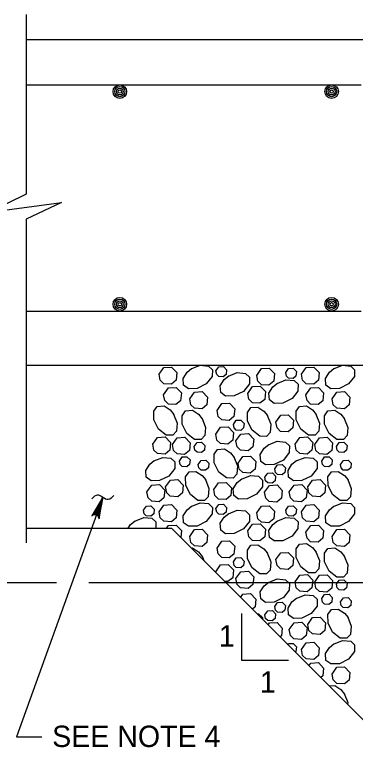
# Model space of a CAD drawing. Extents: x 636530 to 644067, y 294168 to 299122.
# Drawn here: x 641627.9 to 641675.8, y 296074.4 to 296177.2 of the extents above; entities that cross this region are included whole.
import ezdxf

# ---------------------------------------------------------------- set-up
doc = ezdxf.new("R2010")
doc.units = 0
doc.layers.add('1', color=7, linetype='Continuous')

msp = doc.modelspace()

# ---------------------------------------------------------------- linework, layer by layer
at = {"layer": '1'}
for p, q in [((641629.51, 296177.23), (641629.51, 296152.03)), ((641629.51, 296173.73), (641771.85, 296173.73)), ((641629.51, 296167.38), (641676.6, 296167.38)), ((641629.51, 296148.51), (641629.51, 296103.1)), ((641629.51, 296135.63), (641676.6, 296135.63)), ((641629.51, 296128.01), (641771.85, 296128.01)), ((641640.29, 296109.48), (641628.18, 296075.87)), ((641629.51, 296105.15), (641649.93, 296105.15)), ((641680.41, 296074.67), (641649.93, 296105.15)), ((641596.42, 296097.53), (641633.78, 296097.53)), ((641638.32, 296097.53), (641693.36, 296097.53)), ((641659.79, 296093.18), (641659.79, 296086.6)), ((641659.79, 296086.6), (641666.38, 296086.6)), ((641628.18, 296075.87), (641631.7, 296075.87))]:
    msp.add_line(p, q, dxfattribs=at)
for points in [[(641629.51, 296152.03), (641624.32, 296149.49), (641634.47, 296150.87), (641629.51, 296148.51)], [(641648.2, 296126.75), (641648.87, 296127.7), (641649.95, 296127.76), (641650.69, 296126.99), (641650.58, 296125.91), (641649.92, 296125.36), (641648.86, 296125.43), (641648.36, 296125.92), (641648.2, 296126.75)], [(641653.97, 296128.01), (641655.12, 296127.91), (641655.67, 296127.39), (641655.66, 296126.45), (641654.82, 296125.39), (641653.54, 296124.74), (641652.32, 296124.72), (641651.64, 296125.21), (641651.57, 296126.17), (641652.13, 296127.04), (641652.76, 296127.54)], [(641652.71, 296127.51), (641653.97, 296128.01)], [(641656.18, 296127.22), (641656.59, 296127.79), (641657.23, 296127.83), (641657.68, 296127.36), (641657.61, 296126.71), (641657.21, 296126.38), (641656.58, 296126.43), (641656.28, 296126.72), (641656.18, 296127.22)], [(641661.91, 296126.6), (641662.58, 296127.56), (641663.65, 296127.62), (641664.4, 296126.85), (641664.29, 296125.76), (641663.63, 296125.21), (641662.57, 296125.29), (641662.07, 296125.77), (641661.91, 296126.6)], [(641665.99, 296126.99), (641666.39, 296127.57), (641667.03, 296127.61), (641667.48, 296127.14), (641667.42, 296126.49), (641667.02, 296126.16), (641666.38, 296126.21), (641666.08, 296126.5), (641665.99, 296126.99)], [(641668.19, 296126.75), (641668.86, 296127.7), (641669.93, 296127.76), (641670.68, 296126.99), (641670.57, 296125.91), (641669.91, 296125.36), (641668.85, 296125.43), (641668.35, 296125.92), (641668.19, 296126.75)], [(641673.96, 296128.01), (641675.11, 296127.91), (641675.66, 296127.39), (641675.65, 296126.45), (641674.81, 296125.39), (641673.52, 296124.74), (641672.31, 296124.72), (641671.63, 296125.21), (641671.56, 296126.17), (641672.12, 296127.04), (641672.75, 296127.54)], [(641672.7, 296127.51), (641673.96, 296128.01)], [(641657.92, 296126.48), (641659.18, 296126.98), (641660.34, 296126.88), (641660.89, 296126.36), (641660.87, 296125.42), (641660.03, 296124.35), (641658.75, 296123.71), (641657.53, 296123.69), (641656.85, 296124.17), (641656.79, 296125.14), (641657.34, 296126), (641657.97, 296126.51)], [(641664.76, 296125.46), (641666.01, 296125.96), (641667.17, 296125.86), (641667.72, 296125.34), (641667.7, 296124.4), (641666.87, 296123.34), (641665.58, 296122.69), (641664.37, 296122.67), (641663.68, 296123.16), (641663.62, 296124.12), (641664.17, 296124.99), (641664.81, 296125.49)], [(641648.83, 296123.88), (641649.51, 296124.84), (641650.58, 296124.9), (641651.32, 296124.13), (641651.22, 296123.04), (641650.55, 296122.49), (641649.49, 296122.57), (641649, 296123.05), (641648.83, 296123.88)], [(641660.64, 296124.07), (641661.31, 296125.03), (641662.39, 296125.09), (641663.13, 296124.32), (641663.03, 296123.23), (641662.36, 296122.68), (641661.3, 296122.76), (641660.8, 296123.24), (641660.64, 296124.07)], [(641668.82, 296123.88), (641669.49, 296124.84), (641670.57, 296124.9), (641671.31, 296124.13), (641671.21, 296123.04), (641670.54, 296122.49), (641669.48, 296122.57), (641668.98, 296123.05), (641668.82, 296123.88)], [(641652.51, 296123.3), (641653.18, 296124.25), (641654.25, 296124.32), (641655, 296123.54), (641654.89, 296122.46), (641654.23, 296121.91), (641653.17, 296121.98), (641652.67, 296122.47), (641652.51, 296123.3)], [(641672.5, 296123.3), (641673.17, 296124.25), (641674.24, 296124.32), (641674.99, 296123.54), (641674.88, 296122.46), (641674.22, 296121.91), (641673.16, 296121.98), (641672.66, 296122.47), (641672.5, 296123.3)], [(641656.33, 296121.67), (641657, 296122.63), (641658.08, 296122.69), (641658.82, 296121.92), (641658.71, 296120.83), (641658.05, 296120.28), (641656.99, 296120.36), (641656.49, 296120.84), (641656.33, 296121.67)], [(641650.23, 296121.16), (641650.73, 296119.9), (641650.63, 296118.75), (641650.11, 296118.2), (641649.17, 296118.21), (641648.11, 296119.05), (641647.46, 296120.34), (641647.44, 296121.55), (641647.93, 296122.23), (641648.89, 296122.3), (641649.76, 296121.74), (641650.26, 296121.11)], [(641654.22, 296120.55), (641654.72, 296119.29), (641654.62, 296118.14), (641654.09, 296117.59), (641653.16, 296117.6), (641652.09, 296118.44), (641651.45, 296119.73), (641651.43, 296120.94), (641651.91, 296121.62), (641652.88, 296121.69), (641653.74, 296121.13), (641654.25, 296120.5)], [(641663.39, 296121), (641663.89, 296119.74), (641663.79, 296118.58), (641663.26, 296118.03), (641662.33, 296118.05), (641661.26, 296118.89), (641660.62, 296120.17), (641660.6, 296121.39), (641661.08, 296122.07), (641662.05, 296122.13), (641662.91, 296121.58), (641663.42, 296120.95)], [(641670.22, 296121.16), (641670.72, 296119.9), (641670.62, 296118.75), (641670.1, 296118.2), (641669.16, 296118.21), (641668.09, 296119.05), (641667.45, 296120.34), (641667.43, 296121.55), (641667.91, 296122.23), (641668.88, 296122.3), (641669.75, 296121.74), (641670.25, 296121.11)], [(641674.21, 296120.55), (641674.7, 296119.29), (641674.61, 296118.14), (641674.08, 296117.59), (641673.15, 296117.6), (641672.08, 296118.44), (641671.44, 296119.73), (641671.42, 296120.94), (641671.9, 296121.62), (641672.87, 296121.69), (641673.73, 296121.13), (641674.24, 296120.5)], [(641658.64, 296119.71), (641659.04, 296120.29), (641659.69, 296120.32), (641660.14, 296119.86), (641660.07, 296119.21), (641659.67, 296118.88), (641659.04, 296118.92), (641658.74, 296119.21), (641658.64, 296119.71)], [(641664.6, 296120.05), (641665.27, 296121), (641666.34, 296121.06), (641667.09, 296120.29), (641666.98, 296119.21), (641666.32, 296118.65), (641665.26, 296118.73), (641664.76, 296119.21), (641664.6, 296120.05)], [(641656.14, 296118.35), (641656.81, 296119.31), (641657.89, 296119.37), (641658.63, 296118.6), (641658.53, 296117.51), (641657.86, 296116.96), (641656.8, 296117.04), (641656.3, 296117.52), (641656.14, 296118.35)], [(641658.98, 296117.4), (641659.66, 296118.36), (641660.73, 296118.42), (641661.48, 296117.65), (641661.37, 296116.56), (641660.7, 296116.01), (641659.64, 296116.09), (641659.15, 296116.57), (641658.98, 296117.4)], [(641647.3, 296116.93), (641647.97, 296117.88), (641649.04, 296117.95), (641649.79, 296117.17), (641649.68, 296116.09), (641649.02, 296115.54), (641647.96, 296115.61), (641647.46, 296116.1), (641647.3, 296116.93)], [(641650.06, 296116.89), (641650.74, 296117.84), (641651.81, 296117.9), (641652.56, 296117.13), (641652.45, 296116.05), (641651.78, 296115.5), (641650.72, 296115.57), (641650.23, 296116.06), (641650.06, 296116.89)], [(641663.54, 296116.84), (641664.79, 296117.34), (641665.95, 296117.24), (641666.5, 296116.72), (641666.48, 296115.78), (641665.65, 296114.71), (641664.36, 296114.07), (641663.15, 296114.05), (641662.46, 296114.53), (641662.4, 296115.5), (641662.95, 296116.37), (641663.59, 296116.87)], [(641667.29, 296116.93), (641667.96, 296117.88), (641669.03, 296117.95), (641669.78, 296117.17), (641669.67, 296116.09), (641669.01, 296115.54), (641667.95, 296115.61), (641667.45, 296116.1), (641667.29, 296116.93)], [(641670.05, 296116.89), (641670.72, 296117.84), (641671.8, 296117.9), (641672.54, 296117.13), (641672.44, 296116.05), (641671.77, 296115.5), (641670.71, 296115.57), (641670.21, 296116.06), (641670.05, 296116.89)], [(641653.12, 296116.59), (641653.53, 296117.17), (641654.17, 296117.2), (641654.62, 296116.74), (641654.55, 296116.09), (641654.15, 296115.76), (641653.52, 296115.8), (641653.22, 296116.09), (641653.12, 296116.59)], [(641658.71, 296115.14), (641659.21, 296113.88), (641659.11, 296112.73), (641658.59, 296112.18), (641657.65, 296112.2), (641656.58, 296113.03), (641655.94, 296114.32), (641655.92, 296115.53), (641656.41, 296116.21), (641657.37, 296116.28), (641658.24, 296115.72), (641658.74, 296115.09)], [(641673.11, 296116.59), (641673.51, 296117.17), (641674.16, 296117.2), (641674.61, 296116.74), (641674.54, 296116.09), (641674.14, 296115.76), (641673.51, 296115.8), (641673.21, 296116.09), (641673.11, 296116.59)], [(641651.04, 296114.57), (641651.44, 296115.15), (641652.09, 296115.18), (641652.54, 296114.72), (641652.47, 296114.07), (641652.07, 296113.74), (641651.44, 296113.79), (641651.14, 296114.08), (641651.04, 296114.57)], [(641659.28, 296114.26), (641659.95, 296115.21), (641661.03, 296115.27), (641661.77, 296114.5), (641661.67, 296113.42), (641661, 296112.86), (641659.94, 296112.94), (641659.44, 296113.42), (641659.28, 296114.26)], [(641671.03, 296114.57), (641671.43, 296115.15), (641672.08, 296115.18), (641672.52, 296114.72), (641672.46, 296114.07), (641672.06, 296113.74), (641671.43, 296113.79), (641671.13, 296114.08), (641671.03, 296114.57)], [(641647.45, 296114.59), (641648.71, 296115.09), (641649.86, 296114.99), (641650.41, 296114.47), (641650.39, 296113.53), (641649.56, 296112.47), (641648.27, 296111.82), (641647.06, 296111.8), (641646.38, 296112.29), (641646.31, 296113.25), (641646.87, 296114.12), (641647.5, 296114.63)], [(641653.69, 296114.1), (641654.09, 296114.67), (641654.74, 296114.71), (641655.18, 296114.25), (641655.12, 296113.6), (641654.72, 296113.27), (641654.09, 296113.31), (641653.79, 296113.6), (641653.69, 296114.1)], [(641667.44, 296114.59), (641668.7, 296115.09), (641669.85, 296114.99), (641670.4, 296114.47), (641670.38, 296113.53), (641669.55, 296112.47), (641668.26, 296111.82), (641667.05, 296111.8), (641666.36, 296112.29), (641666.3, 296113.25), (641666.85, 296114.12), (641667.49, 296114.63)], [(641673.68, 296114.1), (641674.08, 296114.67), (641674.73, 296114.71), (641675.17, 296114.25), (641675.11, 296113.6), (641674.71, 296113.27), (641674.07, 296113.31), (641673.78, 296113.6), (641673.68, 296114.1)], [(641654.71, 296111.97), (641655.2, 296110.71), (641655.1, 296109.55), (641654.58, 296109.01), (641653.64, 296109.02), (641652.58, 296109.86), (641651.94, 296111.14), (641651.91, 296112.36), (641652.4, 296113.04), (641653.37, 296113.11), (641654.23, 296112.55), (641654.74, 296111.92)], [(641664.44, 296113.47), (641664.84, 296114.04), (641665.49, 296114.08), (641665.94, 296113.62), (641665.87, 296112.97), (641665.47, 296112.64), (641664.84, 296112.68), (641664.54, 296112.97), (641664.44, 296113.47)], [(641674.69, 296111.97), (641675.19, 296110.71), (641675.09, 296109.55), (641674.57, 296109.01), (641673.63, 296109.02), (641672.57, 296109.86), (641671.92, 296111.14), (641671.9, 296112.36), (641672.39, 296113.04), (641673.36, 296113.11), (641674.22, 296112.55), (641674.73, 296111.92)], [(641659.75, 296112.03), (641661.01, 296112.53), (641662.17, 296112.43), (641662.71, 296111.91), (641662.7, 296110.97), (641661.86, 296109.91), (641660.58, 296109.26), (641659.36, 296109.24), (641658.68, 296109.73), (641658.61, 296110.69), (641659.17, 296111.56), (641659.8, 296112.06)], [(641663.05, 296112.3), (641663.46, 296112.88), (641664.1, 296112.91), (641664.55, 296112.45), (641664.48, 296111.8), (641664.09, 296111.47), (641663.45, 296111.52), (641663.15, 296111.81), (641663.05, 296112.3)], [(641646.49, 296110.24), (641647.16, 296111.2), (641648.24, 296111.26), (641648.98, 296110.49), (641648.87, 296109.4), (641648.21, 296108.85), (641647.15, 296108.93), (641646.65, 296109.41), (641646.49, 296110.24)], [(641649.1, 296110.94), (641649.77, 296111.9), (641650.84, 296111.96), (641651.59, 296111.19), (641651.48, 296110.1), (641650.82, 296109.55), (641649.76, 296109.63), (641649.26, 296110.11), (641649.1, 296110.94)], [(641655.88, 296110.56), (641656.55, 296111.51), (641657.62, 296111.57), (641658.37, 296110.8), (641658.26, 296109.72), (641657.6, 296109.17), (641656.54, 296109.24), (641656.04, 296109.73), (641655.88, 296110.56)], [(641663.01, 296110.2), (641663.68, 296111.16), (641664.76, 296111.22), (641665.5, 296110.45), (641665.39, 296109.36), (641664.73, 296108.81), (641663.67, 296108.89), (641663.17, 296109.37), (641663.01, 296110.2)], [(641666.48, 296110.24), (641667.15, 296111.2), (641668.22, 296111.26), (641668.97, 296110.49), (641668.86, 296109.4), (641668.2, 296108.85), (641667.14, 296108.93), (641666.64, 296109.41), (641666.48, 296110.24)], [(641669.09, 296110.94), (641669.76, 296111.9), (641670.83, 296111.96), (641671.58, 296111.19), (641671.47, 296110.1), (641670.81, 296109.55), (641669.75, 296109.63), (641669.25, 296110.11), (641669.09, 296110.94)], [(641640.29, 296109.48), (641638.73, 296106.87), (641638.84, 296106.95), (641638.95, 296107.03), (641639.07, 296107.06), (641639.18, 296107.08), (641639.28, 296107.06), (641639.38, 296107.04), (641639.47, 296106.99), (641639.56, 296106.94), (641639.63, 296106.85), (641639.7, 296106.76), (641639.74, 296106.62), (641639.77, 296106.48), (641640.29, 296109.48), (641639.74, 296106.62), (641639.7, 296106.76), (641640.29, 296109.48), (641639.63, 296106.85), (641639.56, 296106.94), (641640.29, 296109.48), (641639.47, 296106.99), (641639.38, 296107.04), (641640.29, 296109.48), (641639.28, 296107.06), (641639.18, 296107.08), (641640.29, 296109.48), (641639.07, 296107.06), (641638.95, 296107.03), (641640.29, 296109.48), (641638.84, 296106.95)], [(641646, 296107.68), (641646.4, 296108.25), (641647.04, 296108.29), (641647.49, 296107.83), (641647.43, 296107.18), (641647.03, 296106.85), (641646.39, 296106.89), (641646.09, 296107.18), (641646, 296107.68)], [(641648.2, 296107.43), (641648.87, 296108.39), (641649.95, 296108.45), (641650.69, 296107.68), (641650.58, 296106.59), (641649.92, 296106.04), (641648.86, 296106.12), (641648.36, 296106.6), (641648.2, 296107.43)], [(641652.71, 296108.2), (641653.97, 296108.7), (641655.12, 296108.6), (641655.67, 296108.07), (641655.66, 296107.14), (641654.82, 296106.07), (641653.54, 296105.43), (641652.32, 296105.41), (641651.64, 296105.89), (641651.57, 296106.86), (641652.13, 296107.72), (641652.76, 296108.23)], [(641656.18, 296107.9), (641656.59, 296108.47), (641657.23, 296108.51), (641657.68, 296108.05), (641657.61, 296107.4), (641657.21, 296107.07), (641656.58, 296107.11), (641656.28, 296107.4), (641656.18, 296107.9)], [(641661.91, 296107.29), (641662.58, 296108.24), (641663.65, 296108.3), (641664.4, 296107.53), (641664.29, 296106.45), (641663.63, 296105.9), (641662.57, 296105.97), (641662.07, 296106.46), (641661.91, 296107.29)], [(641665.99, 296107.68), (641666.39, 296108.25), (641667.03, 296108.29), (641667.48, 296107.83), (641667.42, 296107.18), (641667.02, 296106.85), (641666.38, 296106.89), (641666.08, 296107.18), (641665.99, 296107.68)], [(641668.19, 296107.43), (641668.86, 296108.39), (641669.93, 296108.45), (641670.68, 296107.68), (641670.57, 296106.59), (641669.91, 296106.04), (641668.85, 296106.12), (641668.35, 296106.6), (641668.19, 296107.43)], [(641672.7, 296108.2), (641673.96, 296108.7), (641675.11, 296108.6), (641675.66, 296108.07), (641675.65, 296107.14), (641674.81, 296106.07), (641673.52, 296105.43), (641672.31, 296105.41), (641671.63, 296105.89), (641671.56, 296106.86), (641672.12, 296107.72), (641672.75, 296108.23)], [(641657.92, 296107.16), (641659.18, 296107.66), (641660.34, 296107.56), (641660.89, 296107.04), (641660.87, 296106.1), (641660.03, 296105.04), (641658.75, 296104.39), (641657.53, 296104.37), (641656.85, 296104.86), (641656.79, 296105.83), (641657.34, 296106.69), (641657.97, 296107.2)], [(641643.85, 296105.15), (641644.18, 296105.67), (641644.82, 296106.18)], [(641644.77, 296106.15), (641646.03, 296106.65), (641647.18, 296106.55), (641647.73, 296106.02), (641647.71, 296105.15)], [(641664.76, 296106.15), (641666.01, 296106.65), (641667.17, 296106.55), (641667.72, 296106.02), (641667.7, 296105.09), (641666.87, 296104.02), (641665.58, 296103.38), (641664.37, 296103.36), (641663.68, 296103.84), (641663.62, 296104.81), (641664.17, 296105.67), (641664.81, 296106.18)], [(641649.24, 296105.15), (641649.51, 296105.53), (641650.58, 296105.59), (641651.32, 296104.81), (641651.23, 296103.85)], [(641652.51, 296103.98), (641653.18, 296104.94), (641654.25, 296105), (641655, 296104.23), (641654.89, 296103.14), (641654.23, 296102.59), (641653.17, 296102.67), (641652.67, 296103.15), (641652.51, 296103.98)], [(641660.64, 296104.76), (641661.31, 296105.71), (641662.39, 296105.77), (641663.13, 296105), (641663.03, 296103.92), (641662.36, 296103.37), (641661.3, 296103.44), (641660.8, 296103.93), (641660.64, 296104.76)], [(641668.82, 296104.57), (641669.49, 296105.53), (641670.57, 296105.59), (641671.31, 296104.81), (641671.21, 296103.73), (641670.54, 296103.18), (641669.48, 296103.25), (641668.98, 296103.74), (641668.82, 296104.57)], [(641672.5, 296103.98), (641673.17, 296104.94), (641674.24, 296105), (641674.99, 296104.23), (641674.88, 296103.14), (641674.22, 296102.59), (641673.16, 296102.67), (641672.66, 296103.15), (641672.5, 296103.98)], [(641656.33, 296102.36), (641657, 296103.31), (641658.08, 296103.37), (641658.82, 296102.6), (641658.71, 296101.52), (641658.05, 296100.97), (641656.99, 296101.04), (641656.49, 296101.53), (641656.33, 296102.36)], [(641663.39, 296101.68), (641663.89, 296100.42), (641663.79, 296099.27), (641663.26, 296098.72), (641662.33, 296098.74), (641661.26, 296099.57), (641660.62, 296100.86), (641660.6, 296102.07), (641661.08, 296102.76), (641662.05, 296102.82), (641662.91, 296102.27), (641663.42, 296101.63)], [(641670.22, 296101.84), (641670.72, 296100.59), (641670.62, 296099.43), (641670.1, 296098.88), (641669.16, 296098.9), (641668.09, 296099.73), (641667.45, 296101.02), (641667.43, 296102.24), (641667.91, 296102.92), (641668.88, 296102.98), (641669.75, 296102.43), (641670.25, 296101.79)], [(641652.72, 296102.36), (641652.88, 296102.37), (641653.74, 296101.82), (641654.25, 296101.18)], [(641674.21, 296101.23), (641674.7, 296099.98), (641674.61, 296098.82), (641674.08, 296098.27), (641673.15, 296098.29), (641672.08, 296099.12), (641671.44, 296100.41), (641671.42, 296101.63), (641671.9, 296102.31), (641672.87, 296102.37), (641673.73, 296101.82), (641674.24, 296101.18)], [(641654.22, 296101.23), (641654.46, 296100.62)], [(641658.64, 296100.4), (641659.04, 296100.97), (641659.69, 296101.01), (641660.14, 296100.54), (641660.07, 296099.89), (641659.67, 296099.56), (641659.04, 296099.61), (641658.74, 296099.9), (641658.64, 296100.4)], [(641664.6, 296100.73), (641665.27, 296101.69), (641666.34, 296101.75), (641667.09, 296100.97), (641666.98, 296099.89), (641666.32, 296099.34), (641665.26, 296099.42), (641664.76, 296099.9), (641664.6, 296100.73)], [(641656.14, 296099.04), (641656.81, 296099.99), (641657.89, 296100.05), (641658.63, 296099.28), (641658.53, 296098.2), (641657.86, 296097.64), (641657.4, 296097.68)], [(641656.17, 296098.91), (641656.14, 296099.04)], [(641658.98, 296098.09), (641659.66, 296099.04), (641660.73, 296099.1), (641661.48, 296098.33), (641661.37, 296097.25), (641660.7, 296096.7), (641659.64, 296096.77), (641659.15, 296097.26), (641658.98, 296098.09)], [(641663.54, 296097.53), (641664.79, 296098.02), (641665.95, 296097.92), (641666.5, 296097.4), (641666.48, 296096.46), (641665.65, 296095.4), (641664.36, 296094.76), (641663.15, 296094.73), (641662.46, 296095.22), (641662.4, 296096.19), (641662.95, 296097.05), (641663.59, 296097.56)], [(641667.29, 296097.61), (641667.96, 296098.57), (641669.03, 296098.63), (641669.78, 296097.86), (641669.67, 296096.77), (641669.01, 296096.22), (641667.95, 296096.3), (641667.45, 296096.78), (641667.29, 296097.61)], [(641670.05, 296097.57), (641670.72, 296098.53), (641671.8, 296098.59), (641672.54, 296097.82), (641672.44, 296096.73), (641671.77, 296096.18), (641670.71, 296096.26), (641670.21, 296096.74), (641670.05, 296097.57)], [(641673.11, 296097.28), (641673.51, 296097.85), (641674.16, 296097.89), (641674.61, 296097.42), (641674.54, 296096.77), (641674.14, 296096.44), (641673.51, 296096.49), (641673.21, 296096.78), (641673.11, 296097.28)], [(641659.64, 296095.44), (641659.95, 296095.9), (641661.03, 296095.96), (641661.77, 296095.18), (641661.67, 296094.1), (641661.29, 296093.79)], [(641667.44, 296095.28), (641668.7, 296095.78), (641669.85, 296095.68), (641670.4, 296095.16), (641670.38, 296094.22), (641669.55, 296093.15), (641668.26, 296092.51), (641667.05, 296092.49), (641666.36, 296092.97), (641666.3, 296093.94), (641666.85, 296094.8), (641667.49, 296095.31)], [(641671.03, 296095.26), (641671.43, 296095.83), (641672.08, 296095.87), (641672.52, 296095.41), (641672.46, 296094.76), (641672.06, 296094.42), (641671.43, 296094.47), (641671.13, 296094.76), (641671.03, 296095.26)], [(641664.44, 296094.16), (641664.84, 296094.73), (641665.49, 296094.77), (641665.94, 296094.3), (641665.87, 296093.65), (641665.47, 296093.32), (641664.84, 296093.37), (641664.54, 296093.66), (641664.44, 296094.16)], [(641673.68, 296094.79), (641674.08, 296095.36), (641674.73, 296095.4), (641675.17, 296094.93), (641675.11, 296094.28), (641674.71, 296093.95), (641674.07, 296094), (641673.78, 296094.29), (641673.68, 296094.79)], [(641663.05, 296092.99), (641663.46, 296093.56), (641664.1, 296093.6), (641664.55, 296093.14), (641664.48, 296092.49), (641664.09, 296092.15), (641663.45, 296092.2), (641663.15, 296092.49), (641663.05, 296092.99)], [(641674.69, 296092.65), (641675.19, 296091.4), (641675.09, 296090.24), (641674.57, 296089.69), (641673.63, 296089.71), (641672.57, 296090.54), (641671.92, 296091.83), (641671.9, 296093.04), (641672.39, 296093.73), (641673.36, 296093.79), (641674.22, 296093.24), (641674.73, 296092.6)], [(641661.95, 296093.13), (641662.17, 296093.12), (641662.71, 296092.59), (641662.71, 296092.37)], [(641669.09, 296091.63), (641669.76, 296092.59), (641670.83, 296092.65), (641671.58, 296091.87), (641671.47, 296090.79), (641670.81, 296090.24), (641669.75, 296090.31), (641669.25, 296090.8), (641669.09, 296091.63)], [(641663.5, 296091.58), (641663.68, 296091.84), (641664.76, 296091.91), (641665.5, 296091.13), (641665.39, 296090.05), (641665.2, 296089.88)], [(641666.48, 296090.93), (641667.15, 296091.88), (641668.22, 296091.95), (641668.97, 296091.17), (641668.86, 296090.09), (641668.2, 296089.54), (641667.14, 296089.61), (641666.64, 296090.1), (641666.48, 296090.93)], [(641666.29, 296088.79), (641666.39, 296088.94), (641667.03, 296088.98), (641667.48, 296088.51), (641667.42, 296087.86), (641667.31, 296087.77)], [(641668.19, 296088.12), (641668.86, 296089.07), (641669.93, 296089.14), (641670.68, 296088.36), (641670.57, 296087.28), (641669.91, 296086.73), (641668.85, 296086.8), (641668.35, 296087.29), (641668.19, 296088.12)], [(641672.7, 296088.88), (641673.96, 296089.38), (641675.11, 296089.28), (641675.66, 296088.76), (641675.65, 296087.82), (641674.81, 296086.76), (641673.52, 296086.11), (641672.31, 296086.09), (641671.63, 296086.58), (641671.56, 296087.54), (641672.12, 296088.41), (641672.75, 296088.91)], [(641669.24, 296085.84), (641669.49, 296086.21), (641670.57, 296086.27), (641671.31, 296085.5), (641671.21, 296084.41), (641670.91, 296084.17)], [(641672.5, 296084.67), (641673.17, 296085.63), (641674.24, 296085.69), (641674.99, 296084.91), (641674.88, 296083.83), (641674.22, 296083.28), (641673.16, 296083.35), (641672.66, 296083.84), (641672.5, 296084.67)], [(641672.07, 296083.01), (641672.87, 296083.06), (641673.73, 296082.5), (641674.24, 296081.87)], [(641674.21, 296081.92), (641674.7, 296080.66), (641674.68, 296080.4)]]:
    msp.add_lwpolyline(points, dxfattribs=at)
for centre, radius in [((641642.67, 296166.43), 0.952), ((641642.67, 296166.43), 0.714), ((641642.67, 296166.43), 0.476), ((641642.67, 296166.43), 0.238), ((641672.43, 296166.43), 0.952), ((641672.43, 296166.43), 0.714), ((641672.43, 296166.43), 0.476), ((641672.43, 296166.43), 0.238), ((641642.67, 296136.58), 0.952), ((641642.67, 296136.58), 0.714), ((641642.67, 296136.58), 0.476), ((641642.67, 296136.58), 0.238), ((641672.43, 296136.58), 0.952), ((641672.43, 296136.58), 0.714), ((641672.43, 296136.58), 0.476), ((641672.43, 296136.58), 0.238)]:
    msp.add_circle(centre, radius, dxfattribs=at)
msp.add_spline([(641641.83, 296109.74), (641641.04, 296109.15), (641639.53, 296109.8), (641638.75, 296109.27)], degree=3, dxfattribs=at)

# ---------------------------------------------------------------- texts
for s, p in [('1', (641656.58, 296088.53)), ('1', (641662.35, 296082.07)), ('SEE NOTE 4', (641633.17, 296074.43))]:
    msp.add_text(s, height=3, dxfattribs=at).set_placement(p)

doc.saveas('drawing.dxf')
